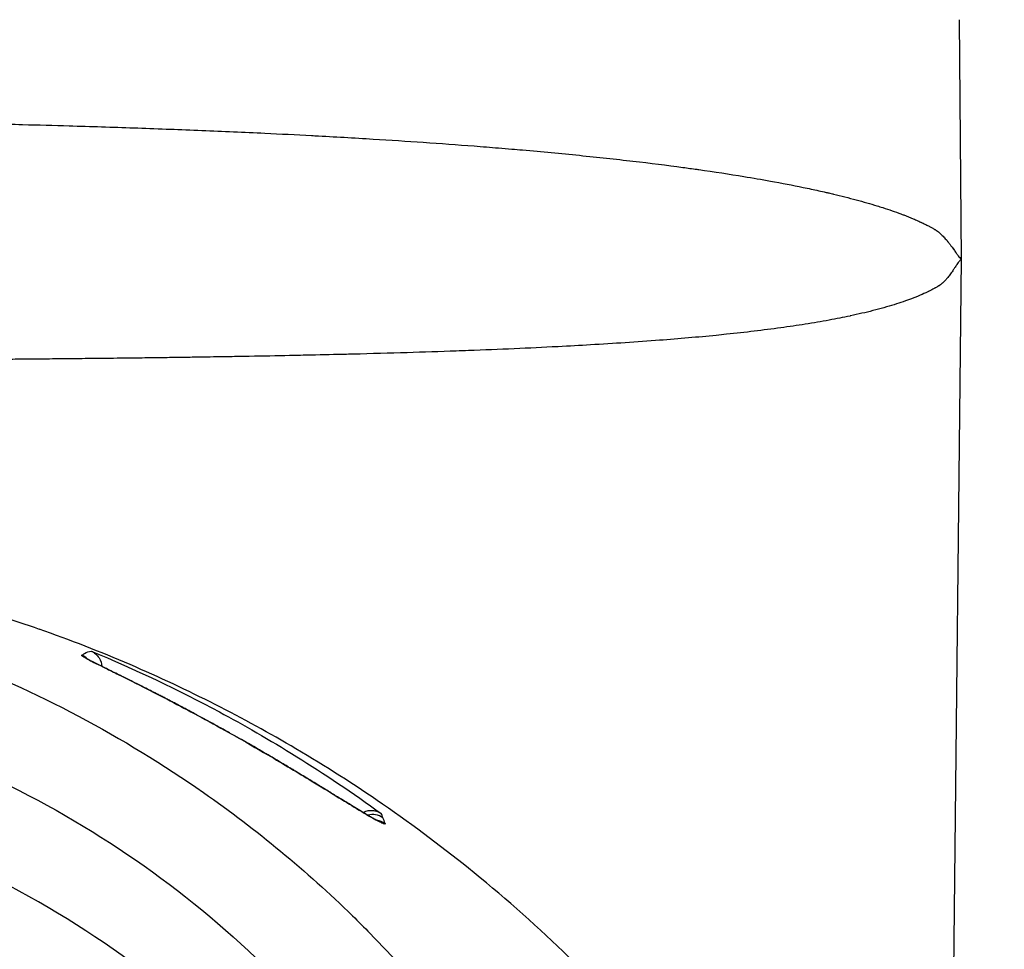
# Model space of a CAD drawing. Header units: millimetres. Extents: x 0 to 4378, y 0 to 2376.
# Tile 621 of 656: x 2264 to 2292, y 1788 to 1814. Entities that reach past the tile are written whole.
import ezdxf

# ---------------------------------------------------------------- set-up
doc = ezdxf.new("R2010")
doc.units = ezdxf.units.MM
doc.header["$LTSCALE"] = 0.2

# ---------------------------------------------------------------- blocks, each defined once
blk = doc.blocks.new('A$C1d6742d2')
for p, q in [((39.467, 1314.2), (39.525, 1307.501)), ((39.525, 1307.501), (39.128, 1270.411)), ((15.478, 1296.101), (15.478, 1296.101))]:
    blk.add_line(p, q)
for centre, major_axis, ratio, start_param, end_param in [((14.72, 1295.953), (-0.358, 0.349), 0.999766, 4.712389, 5.08065), ((14.72, 1295.953), (-0.353, 0.354), 0.999764, 4.712389, 4.712489), ((23.053, 1291.458), (-0.468, -0.177), 0.998759, 3.730383, 4.627513), ((12.439, 361.757), (10.072, 931.151), 0.019214, 6.236048, 6.238777), ((23.11, 1291.299), (0.472, 0.165), 0.998587, 0.605147, 1.111631), ((12.785, 381.308), (9.744, 911.578), 0.019207, 6.232437, 6.236049)]:
    blk.add_ellipse(centre, major_axis=major_axis, ratio=ratio, start_param=start_param, end_param=end_param)
for points, knots in [([(0, 1311.419), (0.601, 1311.419), (1.198, 1311.419), (2.391, 1311.415), (2.986, 1311.413), (4.17, 1311.406), (4.759, 1311.402), (5.931, 1311.392), (6.514, 1311.386), (7.217, 1311.377), (7.344, 1311.376), (7.722, 1311.371), (7.973, 1311.368), (8.797, 1311.356), (9.364, 1311.347), (10.482, 1311.327), (11.033, 1311.317), (12.146, 1311.293), (12.706, 1311.28), (13.7, 1311.255), (14.136, 1311.243), (14.583, 1311.23), (14.601, 1311.229), (14.635, 1311.228), (14.65, 1311.228), (15.283, 1311.209), (15.888, 1311.19), (17.089, 1311.148), (17.685, 1311.125), (18.87, 1311.077), (19.459, 1311.051), (20.479, 1311.003), (20.914, 1310.981), (21.374, 1310.956), (21.405, 1310.955), (21.992, 1310.924), (22.537, 1310.892), (23.546, 1310.831), (24.014, 1310.8), (24.956, 1310.736), (25.43, 1310.701), (26.125, 1310.647), (26.354, 1310.629), (26.705, 1310.6), (26.829, 1310.59), (27.052, 1310.571), (27.151, 1310.562), (27.793, 1310.506), (28.323, 1310.456), (29.354, 1310.352), (29.854, 1310.298), (30.82, 1310.185), (31.286, 1310.127), (31.868, 1310.048), (31.998, 1310.03), (32.144, 1310.01), (32.161, 1310.008), (32.616, 1309.943), (33.038, 1309.879), (33.697, 1309.771), (33.944, 1309.728), (34.503, 1309.627), (34.81, 1309.568), (35.252, 1309.477), (35.396, 1309.446), (35.606, 1309.399), (35.676, 1309.384), (35.779, 1309.36), (35.839, 1309.346), (35.898, 1309.332), (35.931, 1309.324), (35.94, 1309.322), (36.168, 1309.268), (36.38, 1309.214), (36.787, 1309.104), (36.981, 1309.048), (37.221, 1308.974), (37.275, 1308.957), (37.506, 1308.883), (37.676, 1308.824), (37.863, 1308.754), (37.89, 1308.744), (38.008, 1308.699), (38.096, 1308.663), (38.224, 1308.609), (38.266, 1308.591), (38.328, 1308.563), (38.348, 1308.554), (38.378, 1308.54), (38.397, 1308.531), (38.416, 1308.522), (38.426, 1308.518), (38.426, 1308.518), (38.467, 1308.499), (38.503, 1308.481), (38.569, 1308.448), (38.598, 1308.433), (38.631, 1308.416), (38.636, 1308.413), (38.667, 1308.397), (38.69, 1308.384), (38.711, 1308.372), (38.713, 1308.371), (38.723, 1308.365), (38.732, 1308.361), (38.75, 1308.35), (38.759, 1308.345), (38.776, 1308.335), (38.785, 1308.33), (38.801, 1308.32), (38.808, 1308.316), (38.816, 1308.311), (38.816, 1308.31), (38.821, 1308.308), (38.824, 1308.306), (38.828, 1308.303), (38.829, 1308.302), (38.831, 1308.301), (38.832, 1308.301), (38.832, 1308.3), (38.833, 1308.3), (38.833, 1308.3), (38.833, 1308.3), (38.833, 1308.299), (38.833, 1308.299), (38.849, 1308.289), (38.866, 1308.276), (38.9, 1308.248), (38.917, 1308.233), (38.947, 1308.206), (38.96, 1308.194), (38.987, 1308.168), (39.002, 1308.153), (39.031, 1308.123), (39.045, 1308.108), (39.073, 1308.078), (39.086, 1308.063), (39.101, 1308.045), (39.104, 1308.042), (39.114, 1308.031), (39.121, 1308.022), (39.133, 1308.007), (39.137, 1308.002), (39.143, 1307.995), (39.145, 1307.993), (39.149, 1307.988), (39.151, 1307.985), (39.171, 1307.961), (39.187, 1307.94), (39.218, 1307.899), (39.233, 1307.879), (39.261, 1307.841), (39.275, 1307.822), (39.29, 1307.801), (39.293, 1307.797), (39.309, 1307.775), (39.321, 1307.758), (39.345, 1307.725), (39.356, 1307.709), (39.372, 1307.686), (39.378, 1307.678), (39.384, 1307.67), (39.384, 1307.67), (39.404, 1307.642), (39.422, 1307.617), (39.455, 1307.574), (39.47, 1307.556), (39.497, 1307.526), (39.509, 1307.514), (39.521, 1307.504), (39.523, 1307.502), (39.525, 1307.501)], [0, 0, 0, 0, 0.028234, 0.028234, 0.056819, 0.056819, 0.085617, 0.085617, 0.114723, 0.114723, 0.121112, 0.121112, 0.133906, 0.133906, 0.163346, 0.163346, 0.192685, 0.192685, 0.223434, 0.223434, 0.248047, 0.248047, 0.249023, 0.249023, 0.25, 0.25, 0.28204, 0.28204, 0.314528, 0.314528, 0.347767, 0.347767, 0.373166, 0.373166, 0.375, 0.375, 0.408009, 0.408009, 0.4375, 0.4375, 0.46875, 0.46875, 0.484375, 0.484375, 0.493022, 0.493022, 0.5, 0.5, 0.538244, 0.538244, 0.576293, 0.576293, 0.614004, 0.614004, 0.625, 0.625, 0.626439, 0.626439, 0.663999, 0.663999, 0.6875, 0.6875, 0.71875, 0.71875, 0.734375, 0.734375, 0.742187, 0.742187, 0.746094, 0.749023, 0.749023, 0.75, 0.75, 0.777439, 0.777439, 0.804554, 0.804554, 0.8125, 0.8125, 0.839283, 0.839283, 0.84375, 0.84375, 0.859375, 0.859375, 0.867187, 0.867187, 0.871094, 0.871094, 0.873047, 0.874878, 0.874878, 0.875, 0.875, 0.879762, 0.879762, 0.884532, 0.884532, 0.885526, 0.885526, 0.8903, 0.8903, 0.890625, 0.890625, 0.892844, 0.892844, 0.895438, 0.895438, 0.898437, 0.898437, 0.901916, 0.901916, 0.902344, 0.902344, 0.904297, 0.904297, 0.905273, 0.905273, 0.905762, 0.905762, 0.906006, 0.906006, 0.906128, 0.906128, 0.90625, 0.90625, 0.912629, 0.912629, 0.918178, 0.918178, 0.921875, 0.921875, 0.926033, 0.926033, 0.929687, 0.929687, 0.933063, 0.933063, 0.933594, 0.933594, 0.935547, 0.935547, 0.936523, 0.936523, 0.937012, 0.937012, 0.9375, 0.9375, 0.942143, 0.942143, 0.946949, 0.946949, 0.952035, 0.952035, 0.953125, 0.953125, 0.958683, 0.958683, 0.964876, 0.964876, 0.968506, 0.968506, 0.96875, 0.96875, 0.978272, 0.978272, 0.987962, 0.987962, 0.997909, 0.997909, 1, 1, 1, 1]), ([(39.525, 1307.501), (39.518, 1307.495), (39.51, 1307.488), (39.493, 1307.47), (39.484, 1307.459), (39.465, 1307.434), (39.454, 1307.419), (39.431, 1307.387), (39.419, 1307.369), (39.403, 1307.347), (39.401, 1307.344), (39.398, 1307.34), (39.398, 1307.339), (39.389, 1307.326), (39.38, 1307.312), (39.361, 1307.284), (39.351, 1307.269), (39.334, 1307.243), (39.327, 1307.232), (39.309, 1307.206), (39.298, 1307.188), (39.273, 1307.153), (39.261, 1307.135), (39.234, 1307.097), (39.22, 1307.078), (39.204, 1307.057), (39.204, 1307.056), (39.191, 1307.04), (39.18, 1307.025), (39.157, 1306.996), (39.146, 1306.982), (39.122, 1306.954), (39.11, 1306.941), (39.086, 1306.914), (39.074, 1306.901), (39.057, 1306.884), (39.052, 1306.879), (39.032, 1306.858), (39.017, 1306.844), (38.996, 1306.825), (38.991, 1306.82), (38.976, 1306.807), (38.967, 1306.8), (38.954, 1306.79), (38.951, 1306.787), (38.945, 1306.782), (38.943, 1306.781), (38.94, 1306.779), (38.939, 1306.778), (38.938, 1306.777), (38.937, 1306.776), (38.936, 1306.776), (38.934, 1306.775), (38.932, 1306.773), (38.924, 1306.768), (38.919, 1306.764), (38.907, 1306.757), (38.9, 1306.753), (38.892, 1306.747), (38.891, 1306.747), (38.883, 1306.742), (38.876, 1306.738), (38.864, 1306.731), (38.86, 1306.728), (38.851, 1306.723), (38.846, 1306.72), (38.83, 1306.711), (38.82, 1306.705), (38.802, 1306.695), (38.797, 1306.692), (38.787, 1306.687), (38.784, 1306.685), (38.779, 1306.682), (38.777, 1306.681), (38.775, 1306.68), (38.773, 1306.679), (38.772, 1306.678), (38.742, 1306.662), (38.712, 1306.646), (38.658, 1306.619), (38.635, 1306.607), (38.603, 1306.591), (38.595, 1306.588), (38.451, 1306.518), (38.301, 1306.454), (37.985, 1306.334), (37.821, 1306.278), (37.461, 1306.166), (37.264, 1306.11), (36.855, 1306.006), (36.644, 1305.957), (36.42, 1305.909), (36.417, 1305.908), (36.223, 1305.867), (36.028, 1305.828), (35.611, 1305.752), (35.389, 1305.714), (34.937, 1305.642), (34.708, 1305.608), (34.231, 1305.543), (33.984, 1305.511), (33.478, 1305.451), (33.221, 1305.422), (32.861, 1305.384), (32.764, 1305.375), (32.411, 1305.34), (32.153, 1305.316), (31.626, 1305.27), (31.357, 1305.248), (30.768, 1305.203), (30.448, 1305.18), (29.803, 1305.137), (29.479, 1305.117), (28.853, 1305.08), (28.551, 1305.064), (28.241, 1305.048), (28.236, 1305.048), (27.834, 1305.027), (27.43, 1305.008), (26.598, 1304.972), (26.17, 1304.954), (25.62, 1304.934), (25.506, 1304.93), (24.941, 1304.91), (24.483, 1304.895), (23.523, 1304.866), (23.021, 1304.852), (22.482, 1304.838), (22.454, 1304.838), (22.393, 1304.836), (22.359, 1304.835), (22.004, 1304.827), (21.672, 1304.819), (21.134, 1304.807), (20.935, 1304.803), (20.365, 1304.791), (19.988, 1304.784), (19.42, 1304.774), (19.238, 1304.771), (19.037, 1304.767), (19.021, 1304.767), (19.002, 1304.767), (18.999, 1304.766), (18.903, 1304.765), (18.8, 1304.763), (18.574, 1304.76), (18.451, 1304.758), (18.187, 1304.753), (18.046, 1304.751), (17.805, 1304.748), (17.711, 1304.746), (17.453, 1304.743), (17.283, 1304.74), (16.922, 1304.735), (16.731, 1304.733), (16.333, 1304.728), (16.125, 1304.725), (15.775, 1304.721), (15.639, 1304.72), (15.485, 1304.718), (15.471, 1304.718), (15.217, 1304.715), (14.983, 1304.713), (14.527, 1304.708), (14.307, 1304.706), (13.878, 1304.702), (13.671, 1304.7), (13.43, 1304.698), (13.387, 1304.698), (13.147, 1304.695), (12.957, 1304.694), (12.675, 1304.692), (12.576, 1304.691), (12.347, 1304.689), (12.22, 1304.688), (12.037, 1304.687), (11.978, 1304.686), (11.89, 1304.685), (11.862, 1304.685), (11.819, 1304.685), (11.805, 1304.685), (11.78, 1304.685), (11.77, 1304.685), (11.756, 1304.684), (11.755, 1304.684), (11.432, 1304.682), (11.122, 1304.68), (10.511, 1304.676), (10.21, 1304.675), (9.849, 1304.673), (9.784, 1304.672), (9.418, 1304.671), (9.126, 1304.669), (8.823, 1304.668), (8.804, 1304.667), (8.634, 1304.667), (8.485, 1304.666), (8.266, 1304.665), (8.193, 1304.665), (8.086, 1304.664), (8.05, 1304.664), (7.996, 1304.664), (7.965, 1304.664), (7.934, 1304.664), (7.917, 1304.664), (7.913, 1304.664), (7.527, 1304.662), (7.151, 1304.661), (6.449, 1304.658), (6.12, 1304.657), (5.455, 1304.655), (5.119, 1304.655), (4.614, 1304.653), (4.442, 1304.653), (4.145, 1304.652), (4.02, 1304.652), (3.846, 1304.652), (3.796, 1304.652), (3.185, 1304.651), (2.627, 1304.65), (1.509, 1304.649), (0.949, 1304.649), (0.261, 1304.649), (0.131, 1304.649), (0, 1304.649)], [0, 0, 0, 0, 0.007751, 0.007751, 0.015138, 0.015138, 0.022491, 0.022491, 0.02981, 0.02981, 0.031006, 0.031006, 0.03125, 0.03125, 0.037558, 0.037558, 0.043312, 0.043312, 0.046875, 0.046875, 0.05218, 0.05218, 0.057263, 0.057263, 0.062256, 0.062256, 0.0625, 0.0625, 0.065662, 0.065662, 0.069042, 0.069042, 0.072589, 0.072589, 0.076478, 0.076478, 0.078125, 0.078125, 0.083582, 0.083582, 0.085938, 0.085938, 0.089844, 0.089844, 0.091797, 0.091797, 0.092773, 0.092773, 0.093262, 0.093506, 0.093506, 0.09375, 0.09375, 0.096325, 0.096325, 0.098953, 0.098953, 0.1012, 0.1012, 0.101563, 0.101563, 0.103428, 0.103428, 0.104349, 0.104349, 0.105469, 0.105469, 0.107422, 0.107422, 0.108398, 0.108398, 0.108887, 0.108887, 0.109131, 0.109253, 0.109253, 0.109375, 0.109375, 0.117188, 0.117188, 0.123047, 0.123047, 0.125, 0.125, 0.157306, 0.157306, 0.1875, 0.1875, 0.219244, 0.219244, 0.249512, 0.249512, 0.25, 0.25, 0.272021, 0.272021, 0.295558, 0.295558, 0.318589, 0.318589, 0.342379, 0.342379, 0.36617, 0.36617, 0.375, 0.375, 0.397805, 0.397805, 0.421011, 0.421011, 0.448032, 0.448032, 0.474832, 0.474832, 0.499512, 0.499512, 0.5, 0.5, 0.527319, 0.527319, 0.555206, 0.555206, 0.5625, 0.5625, 0.591043, 0.591043, 0.621376, 0.621376, 0.623047, 0.623047, 0.625, 0.625, 0.644839, 0.644839, 0.65625, 0.65625, 0.676933, 0.676933, 0.686523, 0.686523, 0.687378, 0.687378, 0.6875, 0.6875, 0.696209, 0.696209, 0.704906, 0.704906, 0.713572, 0.713572, 0.71875, 0.71875, 0.727297, 0.727297, 0.735898, 0.735898, 0.744346, 0.744346, 0.749512, 0.749512, 0.75, 0.75, 0.759607, 0.759607, 0.76931, 0.76931, 0.779135, 0.779135, 0.78125, 0.78125, 0.791267, 0.791267, 0.796875, 0.796875, 0.804688, 0.804688, 0.808594, 0.808594, 0.810547, 0.810547, 0.811523, 0.811523, 0.812256, 0.812256, 0.8125, 0.8125, 0.826401, 0.826401, 0.840557, 0.840557, 0.84375, 0.84375, 0.858382, 0.858382, 0.859375, 0.859375, 0.867188, 0.867188, 0.871094, 0.871094, 0.873047, 0.873047, 0.874023, 0.874756, 0.874756, 0.875, 0.875, 0.891439, 0.891439, 0.90625, 0.90625, 0.921875, 0.921875, 0.930105, 0.930105, 0.936159, 0.936159, 0.93859, 0.93859, 0.965825, 0.965825, 0.993493, 0.993493, 1, 1, 1, 1]), ([(-13.379, 1297.263), (-11.198, 1298.011), (-8.826, 1298.694), (-4.67, 1299.298), (-3.65, 1299.415), (-1.895, 1299.53), (-1.251, 1299.557), (0.051, 1299.578), (0.725, 1299.571), (1.865, 1299.53), (2.361, 1299.502), (3.482, 1299.42), (4.091, 1299.358), (5.6, 1299.175), (6.446, 1299.04), (8.766, 1298.606), (10.116, 1298.269), (12.196, 1297.661), (12.974, 1297.408), (13.72, 1297.145)], [0, 0, 0, 0, 1.37757, 1.37757, 1.768268, 1.768268, 1.967159, 1.967159, 2.162214, 2.162214, 2.321647, 2.321647, 2.544667, 2.544667, 2.910913, 2.910913, 3.616722, 3.616722, 4.073102, 4.073102, 4.073102, 4.073102]), ([(3.068, 1298.403), (4.439, 1298.247), (5.808, 1297.991), (8.47, 1297.324), (9.783, 1296.911), (13.644, 1295.428), (16.08, 1294.136), (19.809, 1291.533), (21.202, 1290.38), (22.656, 1288.959), (22.82, 1288.795), (24.241, 1287.346), (25.385, 1285.965), (27.165, 1283.405), (27.855, 1282.265), (28.928, 1280.21), (29.343, 1279.313), (30.266, 1277.044), (30.722, 1275.648), (31.166, 1273.876), (31.248, 1273.523), (31.438, 1272.63), (31.537, 1272.092), (31.703, 1271.058), (31.779, 1270.514), (31.839, 1269.976)], [0.000007, 0.000007, 0.000007, 0.000007, 0.414147, 0.414147, 0.825596, 0.825596, 1.635283, 1.635283, 2.172697, 2.172697, 2.241989, 2.241989, 2.778153, 2.778153, 3.175709, 3.175709, 3.471349, 3.471349, 3.90974, 3.90974, 4.0185, 4.0185, 4.183321, 4.183321, 4.345382, 4.345382, 4.345382, 4.345382]), ([(40.73, 1259.1), (40.73, 1259.146), (40.73, 1259.192), (40.73, 1259.285), (40.73, 1259.328), (40.729, 1259.467), (40.729, 1259.558), (40.726, 1259.833), (40.722, 1260.016), (40.715, 1260.321), (40.711, 1260.443), (40.69, 1261.053), (40.665, 1261.541), (40.607, 1262.355), (40.58, 1262.68), (40.508, 1263.438), (40.459, 1263.87), (40.33, 1264.879), (40.243, 1265.455), (40.011, 1266.795), (39.856, 1267.559), (39.44, 1269.335), (39.161, 1270.346), (38.659, 1271.922), (38.462, 1272.495), (38.012, 1273.714), (37.754, 1274.361), (37.33, 1275.347), (37.177, 1275.689), (36.659, 1276.807), (36.271, 1277.579), (35.379, 1279.218), (34.866, 1280.081), (33.688, 1281.905), (33.009, 1282.863), (31.891, 1284.3), (31.487, 1284.795), (30.281, 1286.201), (29.441, 1287.098), (27.71, 1288.779), (26.825, 1289.568), (25.075, 1290.991), (24.222, 1291.633), (22.551, 1292.785), (21.744, 1293.302), (19.444, 1294.66), (17.895, 1295.45), (15.436, 1296.507), (14.588, 1296.839), (13.72, 1297.145)], [-7.729648, -7.729648, -7.729648, -7.729648, -7.710504, -7.710504, -7.690789, -7.690789, -7.652093, -7.652093, -7.574425, -7.574425, -7.522637, -7.522637, -7.315411, -7.315411, -7.17738, -7.17738, -6.993343, -6.993343, -6.748053, -6.748053, -6.421028, -6.421028, -5.985136, -5.985136, -5.736513, -5.736513, -5.452629, -5.452629, -5.301136, -5.301136, -4.954648, -4.954648, -4.558543, -4.558543, -4.106132, -4.106132, -3.864825, -3.864825, -3.41035, -3.41035, -2.984812, -2.984812, -2.612361, -2.612361, -2.28635, -2.28635, -1.715459, -1.715459, -1.424487, -1.424487, -1.424487, -1.424487]), ([(23.405, 1291.703), (23.406, 1291.699), (23.406, 1291.696), (23.405, 1291.694), (23.402, 1291.686), (23.386, 1291.688), (23.36, 1291.697), (23.356, 1291.699), (23.352, 1291.7), (23.348, 1291.702), (23.337, 1291.706), (23.325, 1291.711), (23.311, 1291.718), (23.297, 1291.724), (23.282, 1291.731), (23.266, 1291.739), (23.235, 1291.755), (23.199, 1291.774), (23.161, 1291.795), (23.158, 1291.797), (23.155, 1291.798), (23.152, 1291.8), (23.076, 1291.842), (22.984, 1291.896), (22.879, 1291.958), (22.875, 1291.96), (22.871, 1291.963), (22.867, 1291.965), (22.759, 1292.029), (22.639, 1292.102), (22.511, 1292.181), (22.502, 1292.186), (22.493, 1292.191), (22.485, 1292.196), (22.445, 1292.221), (22.404, 1292.246), (22.363, 1292.271), (22.322, 1292.296), (22.28, 1292.322), (22.237, 1292.348), (22.167, 1292.391), (22.094, 1292.436), (22.019, 1292.482), (21.974, 1292.51), (21.927, 1292.538), (21.88, 1292.568), (21.834, 1292.596), (21.786, 1292.625), (21.737, 1292.656), (21.697, 1292.68), (21.656, 1292.705), (21.615, 1292.73), (21.566, 1292.76), (21.516, 1292.791), (21.466, 1292.821), (21.333, 1292.902), (21.197, 1292.985), (21.058, 1293.069), (21.022, 1293.091), (20.986, 1293.112), (20.951, 1293.133), (20.915, 1293.155), (20.88, 1293.176), (20.845, 1293.197), (20.81, 1293.218), (20.775, 1293.239), (20.74, 1293.26), (20.705, 1293.281), (20.67, 1293.302), (20.633, 1293.323), (20.598, 1293.344), (20.563, 1293.365), (20.526, 1293.387), (20.506, 1293.399), (20.486, 1293.411), (20.465, 1293.423), (20.427, 1293.446), (20.389, 1293.468), (20.352, 1293.49), (20.314, 1293.512), (20.277, 1293.534), (20.24, 1293.556), (20.203, 1293.578), (20.166, 1293.6), (20.128, 1293.622), (20.12, 1293.626), (20.113, 1293.631), (20.105, 1293.635), (20.069, 1293.656), (20.032, 1293.678), (19.995, 1293.7), (19.959, 1293.72), (19.923, 1293.741), (19.885, 1293.763), (19.85, 1293.784), (19.813, 1293.805), (19.775, 1293.827), (19.644, 1293.902), (19.513, 1293.978), (19.381, 1294.052), (19.355, 1294.068), (19.329, 1294.082), (19.304, 1294.097), (19.294, 1294.102), (19.285, 1294.107), (19.275, 1294.113), (19.25, 1294.127), (19.226, 1294.141), (19.201, 1294.155), (19.177, 1294.168), (19.152, 1294.182), (19.126, 1294.197), (19.102, 1294.21), (19.078, 1294.224), (19.052, 1294.238), (19.031, 1294.25), (19.009, 1294.263), (18.986, 1294.275), (18.831, 1294.362), (18.676, 1294.448), (18.523, 1294.532), (18.496, 1294.546), (18.471, 1294.56), (18.445, 1294.574), (18.42, 1294.588), (18.396, 1294.601), (18.371, 1294.615), (18.36, 1294.62), (18.35, 1294.626), (18.34, 1294.632), (18.316, 1294.645), (18.292, 1294.658), (18.267, 1294.671), (18.243, 1294.684), (18.219, 1294.697), (18.193, 1294.711), (18.169, 1294.724), (18.144, 1294.738), (18.118, 1294.752), (18.1, 1294.761), (18.082, 1294.771), (18.063, 1294.781), (18.02, 1294.805), (17.977, 1294.828), (17.935, 1294.85), (17.902, 1294.867), (17.871, 1294.884), (17.839, 1294.901), (17.796, 1294.924), (17.754, 1294.946), (17.712, 1294.969), (17.672, 1294.99), (17.633, 1295.01), (17.594, 1295.031), (17.555, 1295.051), (17.516, 1295.072), (17.477, 1295.092), (17.439, 1295.112), (17.401, 1295.132), (17.362, 1295.152), (17.353, 1295.157), (17.343, 1295.162), (17.333, 1295.167), (17.296, 1295.187), (17.258, 1295.206), (17.22, 1295.226), (17.184, 1295.245), (17.148, 1295.263), (17.111, 1295.282), (17.076, 1295.301), (17.04, 1295.319), (17.004, 1295.337), (16.948, 1295.366), (16.892, 1295.395), (16.837, 1295.423), (16.779, 1295.452), (16.721, 1295.482), (16.664, 1295.51), (16.567, 1295.559), (16.472, 1295.607), (16.38, 1295.653), (16.326, 1295.68), (16.274, 1295.707), (16.223, 1295.732), (16.172, 1295.758), (16.122, 1295.782), (16.074, 1295.806), (16.042, 1295.822), (16.01, 1295.838), (15.979, 1295.853), (15.971, 1295.857), (15.964, 1295.861), (15.956, 1295.864), (15.895, 1295.895), (15.835, 1295.924), (15.778, 1295.953), (15.748, 1295.968), (15.718, 1295.982), (15.69, 1295.996), (15.675, 1296.003), (15.661, 1296.01), (15.647, 1296.017), (15.588, 1296.046), (15.534, 1296.074), (15.484, 1296.098), (15.457, 1296.111), (15.432, 1296.124), (15.408, 1296.136), (15.383, 1296.149), (15.359, 1296.16), (15.337, 1296.172), (15.335, 1296.172), (15.334, 1296.173), (15.333, 1296.173), (15.313, 1296.184), (15.294, 1296.193), (15.276, 1296.202), (15.257, 1296.211), (15.239, 1296.221), (15.221, 1296.23), (15.21, 1296.235), (15.199, 1296.241), (15.189, 1296.246), (15.171, 1296.255), (15.154, 1296.264), (15.138, 1296.272), (15.069, 1296.308), (15.017, 1296.337), (14.983, 1296.357), (14.979, 1296.359), (14.975, 1296.361), (14.972, 1296.363), (14.968, 1296.365), (14.964, 1296.368), (14.96, 1296.37), (14.955, 1296.373), (14.95, 1296.377), (14.945, 1296.38), (14.941, 1296.382), (14.937, 1296.385), (14.933, 1296.388), (14.93, 1296.39), (14.927, 1296.393), (14.924, 1296.395), (14.922, 1296.396), (14.92, 1296.398), (14.919, 1296.399), (14.919, 1296.399), (14.918, 1296.4), (14.918, 1296.4), (14.916, 1296.402), (14.915, 1296.403), (14.914, 1296.404), (14.913, 1296.406), (14.913, 1296.407), (14.913, 1296.408), (14.913, 1296.409), (14.913, 1296.41), (14.913, 1296.411), (14.914, 1296.411), (14.914, 1296.412), (14.915, 1296.413), (14.915, 1296.413), (14.916, 1296.413), (14.916, 1296.413)], [0, 0, 0, 0, 0.0130518, 0.0130518, 0.0130518, 0.0546487, 0.0546487, 0.0546487, 0.0606097, 0.0606097, 0.0606097, 0.0760926, 0.0760926, 0.0760926, 0.0917898, 0.0917898, 0.0917898, 0.1225414, 0.1225414, 0.1225414, 0.125, 0.125, 0.125, 0.185671, 0.185671, 0.185671, 0.1880403, 0.1880403, 0.1880403, 0.25, 0.25, 0.25, 0.2541675, 0.2541675, 0.2541675, 0.2733775, 0.2733775, 0.2733775, 0.292584, 0.292584, 0.292584, 0.3239194, 0.3239194, 0.3239194, 0.3424637, 0.3424637, 0.3424637, 0.3605055, 0.3605055, 0.3605055, 0.375, 0.375, 0.375, 0.3920699, 0.3920699, 0.3920699, 0.4375, 0.4375, 0.4375, 0.4492702, 0.4492702, 0.4492702, 0.4610182, 0.4610182, 0.4610182, 0.4724516, 0.4724516, 0.4724516, 0.4836295, 0.4836295, 0.4836295, 0.4943265, 0.4943265, 0.4943265, 0.5, 0.5, 0.5, 0.5106152, 0.5106152, 0.5106152, 0.5212304, 0.5212304, 0.5212304, 0.5317597, 0.5317597, 0.5317597, 0.5339079, 0.5339079, 0.5339079, 0.5439621, 0.5439621, 0.5439621, 0.5534615, 0.5534615, 0.5534615, 0.5625, 0.5625, 0.5625, 0.59375, 0.59375, 0.59375, 0.6000797, 0.6000797, 0.6000797, 0.6024545, 0.6024545, 0.6024545, 0.6086674, 0.6086674, 0.6086674, 0.6147125, 0.6147125, 0.6147125, 0.6203648, 0.6203648, 0.6203648, 0.625, 0.625, 0.625, 0.65625, 0.65625, 0.65625, 0.6616327, 0.6616327, 0.6616327, 0.6670453, 0.6670453, 0.6670453, 0.6693115, 0.6693115, 0.6693115, 0.6745078, 0.6745078, 0.6745078, 0.6795832, 0.6795832, 0.6795832, 0.6843068, 0.6843068, 0.6843068, 0.6875, 0.6875, 0.6875, 0.6949011, 0.6949011, 0.6949011, 0.7005456, 0.7005456, 0.7005456, 0.7082314, 0.7082314, 0.7082314, 0.7154474, 0.7154474, 0.7154474, 0.7225734, 0.7225734, 0.7225734, 0.7295267, 0.7295267, 0.7295267, 0.7312887, 0.7312887, 0.7312887, 0.7379202, 0.7379202, 0.7379202, 0.7441227, 0.7441227, 0.7441227, 0.75, 0.75, 0.75, 0.7591085, 0.7591085, 0.7591085, 0.768686, 0.768686, 0.768686, 0.7850609, 0.7850609, 0.7850609, 0.7946632, 0.7946632, 0.7946632, 0.8042655, 0.8042655, 0.8042655, 0.8108796, 0.8108796, 0.8108796, 0.8125, 0.8125, 0.8125, 0.8256556, 0.8256556, 0.8256556, 0.8325276, 0.8325276, 0.8325276, 0.8359779, 0.8359779, 0.8359779, 0.8506488, 0.8506488, 0.8506488, 0.8584656, 0.8584656, 0.8584656, 0.8668393, 0.8668393, 0.8668393, 0.8673146, 0.8673146, 0.8673146, 0.875, 0.875, 0.875, 0.883205, 0.883205, 0.883205, 0.8882626, 0.8882626, 0.8882626, 0.8966706, 0.8966706, 0.8966706, 0.9334822, 0.9334822, 0.9334822, 0.9375, 0.9375, 0.9375, 0.9423621, 0.9423621, 0.9423621, 0.9492937, 0.9492937, 0.9492937, 0.9562254, 0.9562254, 0.9562254, 0.9633498, 0.9633498, 0.9633498, 0.96875, 0.96875, 0.96875, 0.9708858, 0.9708858, 0.9708858, 0.9771847, 0.9771847, 0.9771847, 0.9845447, 0.9845447, 0.9845447, 0.9922363, 0.9922363, 0.9922363, 0.9987827, 0.9987827, 0.9987827, 1, 1, 1, 1]), ([(14.916, 1296.413), (14.94, 1296.431), (14.964, 1296.447), (14.989, 1296.461), (15.053, 1296.497), (15.117, 1296.521), (15.181, 1296.53)], [0, 0, 0, 0, 0.2372022, 0.2372022, 0.2372022, 0.8578116, 0.8578116, 0.8578116, 0.8578116]), ([(15.023, 1296.338), (15.023, 1296.338), (15.025, 1296.336), (15.042, 1296.326), (15.076, 1296.307), (15.22, 1296.231), (15.371, 1296.155), (15.689, 1295.997), (15.812, 1295.936), (16.173, 1295.757), (16.444, 1295.622), (16.972, 1295.354), (17.228, 1295.223), (17.74, 1294.954), (18.003, 1294.814), (18.555, 1294.515), (18.845, 1294.355), (19.476, 1294), (19.811, 1293.808), (20.572, 1293.362), (20.977, 1293.119), (21.844, 1292.592), (22.27, 1292.328), (22.807, 1292.002), (22.979, 1291.9), (23.165, 1291.797), (23.22, 1291.771), (23.235, 1291.764), (23.236, 1291.764), (23.236, 1291.764)], [0.089624, 0.089624, 0.089624, 0.089624, 0.106981, 0.106981, 0.178205, 0.178205, 0.310829, 0.310829, 0.377607, 0.377607, 0.484201, 0.484201, 0.570456, 0.570456, 0.658351, 0.658351, 0.762405, 0.762405, 0.898699, 0.898699, 1.0989, 1.0989, 1.384767, 1.384767, 1.563603, 1.563603, 1.666231, 1.666231, 1.678798, 1.678798, 1.678798, 1.678798]), ([(15.181, 1296.53), (15.204, 1296.521), (15.226, 1296.509), (15.266, 1296.483), (15.285, 1296.468), (15.339, 1296.419), (15.372, 1296.38), (15.444, 1296.265), (15.473, 1296.182), (15.478, 1296.102)], [0.00000023, 0.00000023, 0.00000023, 0.00000023, 0.00803419, 0.00803419, 0.01732344, 0.01732344, 0.03734473, 0.03734473, 0.07093293, 0.07093293, 0.07093293, 0.07093293]), ([(15.181, 1296.53), (16.382, 1296.032), (17.631, 1295.438), (20.097, 1294.113), (21.692, 1293.149), (23.296, 1291.982)], [0.0000016, 0.0000016, 0.0000016, 0.0000016, 0.4148042, 0.4148042, 0.8980857, 0.8980857, 0.8980857, 0.8980857]), ([(3.068, 1295.626), (3.668, 1295.562), (4.265, 1295.48), (5.453, 1295.278), (6.043, 1295.158), (7.802, 1294.745), (8.955, 1294.397), (10.401, 1293.861), (10.72, 1293.737), (11.399, 1293.457), (11.757, 1293.301), (14.956, 1291.83), (17.555, 1290.072), (20.086, 1287.657), (20.372, 1287.371), (20.806, 1286.919), (20.951, 1286.764), (21.386, 1286.288), (21.667, 1285.965), (22.078, 1285.471), (22.214, 1285.303), (22.616, 1284.794), (22.875, 1284.449), (23.38, 1283.743), (23.623, 1283.384), (24.334, 1282.279), (24.772, 1281.517), (25.566, 1279.96), (25.923, 1279.165), (26.39, 1277.966), (26.532, 1277.573), (26.943, 1276.345), (27.18, 1275.499), (27.561, 1273.803), (27.705, 1272.959), (28.21, 1268.728), (27.932, 1265.275), (26.684, 1260.957), (26.325, 1259.953), (25.276, 1257.502), (24.509, 1256.083), (23.172, 1254.068), (22.696, 1253.416), (21.684, 1252.156), (21.147, 1251.545), (20.583, 1250.962)], [0.000007, 0.000007, 0.000007, 0.000007, 0.181296, 0.181296, 0.36259, 0.36259, 0.725449, 0.725449, 0.829256, 0.829256, 0.94777, 0.94777, 1.897123, 1.897123, 2.023549, 2.023549, 2.087146, 2.087146, 2.219428, 2.219428, 2.286205, 2.286205, 2.420452, 2.420452, 2.555207, 2.555207, 2.82874, 2.82874, 3.100813, 3.100813, 3.232046, 3.232046, 3.509604, 3.509604, 3.78222, 3.78222, 4.864201, 4.864201, 5.199734, 5.199734, 5.702448, 5.702448, 5.953638, 5.953638, 6.20439, 6.20439, 6.20439, 6.20439]), ([(20.255, 1251.265), (21.01, 1252.113), (22.192, 1253.547), (24.189, 1256.984), (24.9, 1258.567), (26.59, 1263.69), (26.831, 1267.06), (26.422, 1271.609), (26.112, 1273.213), (25.401, 1275.566), (25.124, 1276.337), (23.552, 1280.116), (21.686, 1282.879), (17.01, 1287.542), (14.253, 1289.42), (9.899, 1291.359), (8.544, 1291.842), (6.043, 1292.526), (4.914, 1292.762), (2.968, 1293.049), (2.15, 1293.135), (0.896, 1293.206), (0.455, 1293.219), (0.009, 1293.219)], [-5.832325, -5.832325, -5.832325, -5.832325, -5.274421, -5.274421, -4.846437, -4.846437, -3.928454, -3.928454, -3.418934, -3.418934, -3.165574, -3.165574, -2.150485, -2.150485, -1.152487, -1.152487, -0.72343, -0.72343, -0.378701, -0.378701, -0.13356, -0.13356, -0.000001, -0.000001, -0.000001, -0.000001]), ([(22.789, 1292.014), (22.812, 1292.027), (22.838, 1292.039), (22.91, 1292.062), (22.955, 1292.069), (23.036, 1292.071), (23.074, 1292.068), (23.147, 1292.053), (23.181, 1292.042), (23.243, 1292.015), (23.271, 1291.999), (23.296, 1291.982)], [0.08804668, 0.08804668, 0.08804668, 0.08804668, 0.09803349, 0.09803349, 0.11333981, 0.11333981, 0.12587512, 0.12587512, 0.13692947, 0.13692947, 0.14790683, 0.14790683, 0.14790683, 0.14790683])]:
    blk.add_open_spline(points, degree=3, knots=knots)

msp = doc.modelspace()

# ---------------------------------------------------------------- block references
msp.add_blockref('A$C1d6742d2', (2251.163, 499.915))

doc.saveas('drawing.dxf')
